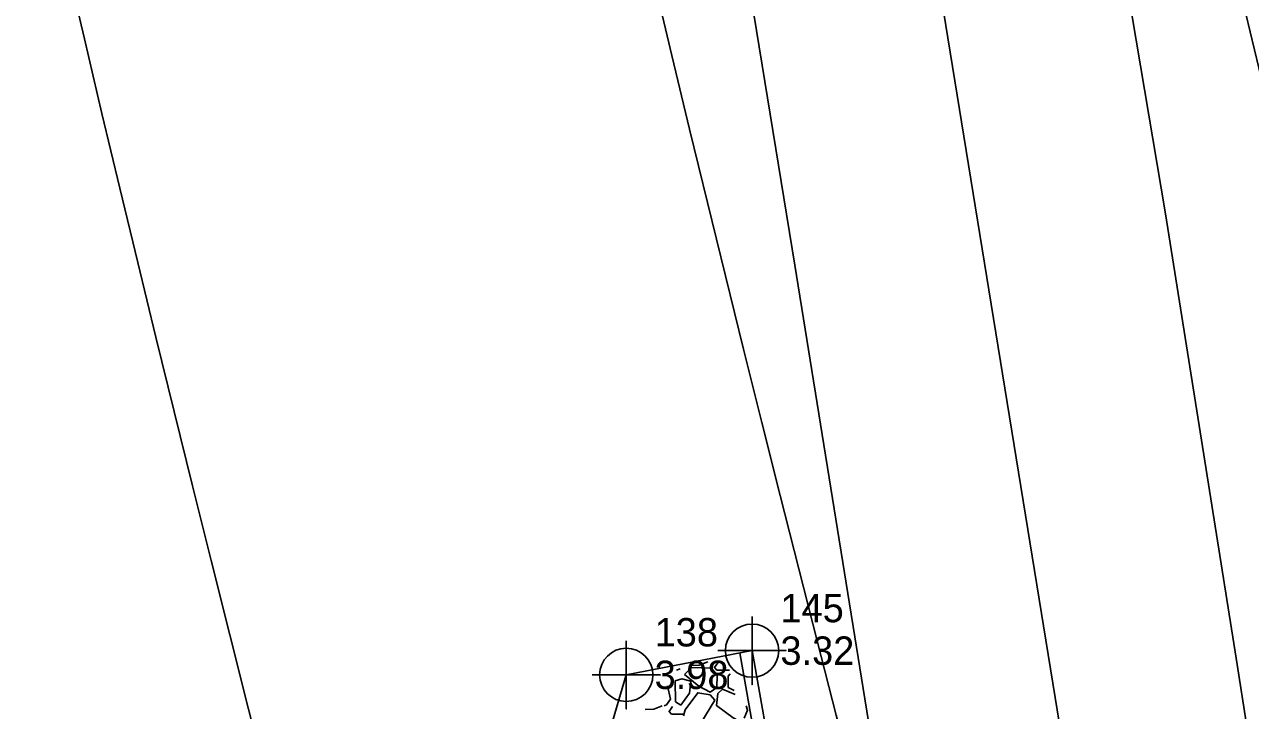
# Model space of a CAD drawing. Extents: x 3040896 to 3051146, y 687568 to 732976.
# Drawn here: x 3043902.3 to 3044010.3, y 722125.5 to 722185.9 of the extents above; entities that cross this region are included whole.
import ezdxf

# ---------------------------------------------------------------- set-up
doc = ezdxf.new("R2010")
doc.units = 0
for name, color, linetype in [('Default', 7, 'Continuous'), ('Exist DTM Breakline Cogo Point CELL', 7, 'Continuous'), ('Exist Horizontal Alignment', 7, 'Continuous'), ('Exist Other Culture Area Outline', 7, 'Continuous'), ('Exist Other Culture Area Outline Cogo Elevation', 7, 'Continuous'), ('Exist Other Culture Area Outline Cogo Number', 7, 'Continuous'), ('Exist Other Culture Area Outline Cogo Point CELL', 7, 'Continuous'), ('Exist Right of Way Line', 7, 'Continuous'), ('Exist Structure Major Bridge WW', 7, 'Continuous'), ('Exist Structure Major Bridge WW Cogo Elevation', 7, 'Continuous'), ('Exist Structure Major Bridge WW Cogo Number', 7, 'Continuous'), ('Exist Structure Major Bridge WW Cogo Point CELL', 7, 'Continuous'), ('Exist Structure Major Deck Tunnel Box Culvert', 7, 'Continuous')]:
    doc.layers.add(name, color=color, linetype=linetype)

# ---------------------------------------------------------------- blocks, each defined once
blk = doc.blocks.new('EXIST DTM BREAKLINE COGO POINT')
at = {"layer": 'Exist DTM Breakline Cogo Point CELL'}
blk.add_lwpolyline([(0, 0.06), (0, -0.06), (0, 0), (0.06, 0), (-0.06, 0)], dxfattribs=at)
blk.add_circle((0, 0), 0.0469, dxfattribs=at)

msp = doc.modelspace()

# ---------------------------------------------------------------- linework, layer by layer
at = {"layer": 'Default'}
for p, q in [((3043961.73, 722129.53), (3043960.99, 722129.49)), ((3043962.48, 722129.83), (3043961.73, 722129.53)), ((3043960.06, 722129.21), (3043959.73, 722129.08)), ((3043960.43, 722128.71), (3043961.06, 722129.33)), ((3043961.06, 722129.33), (3043962.81, 722129.26)), ((3043959.2, 722126.54), (3043958.93, 722127.7)), ((3043959.65, 722126.3), (3043959.63, 722128.15)), ((3043964.81, 722127.3), (3043964.29, 722127.56)), ((3043960.13, 722126), (3043959.65, 722126.3)), ((3043957.73, 722125.67), (3043956.98, 722125.62)), ((3043958.48, 722125.96), (3043957.73, 722125.67))]:
    msp.add_line(p, q, dxfattribs=at)
for points in [[(3043960.99, 722129.49), (3043960.98, 722129.49)], [(3043963.38, 722129.75), (3043963.08, 722129.32), (3043963.3, 722129.1), (3043964.39, 722129.09)], [(3043959.63, 722128.15), (3043960.21, 722128.32), (3043961, 722128.13)], [(3043962.81, 722129.26), (3043963.33, 722128.64), (3043963.3, 722127.56), (3043962.71, 722127.16), (3043961.7, 722127.69), (3043960.43, 722128.71)], [(3043964.29, 722127.56), (3043964.3, 722128.56), (3043964.47, 722128.77)], [(3043961, 722128.13), (3043960.88, 722127.08), (3043960.13, 722126)], [(3043965.44, 722124.5), (3043964.73, 722124.91), (3043963.26, 722125.97), (3043963.38, 722127.05), (3043963.8, 722127.42), (3043964.89, 722126.96)], [(3043959.2, 722126.54), (3043958.84, 722126.04), (3043958.64, 722125.95)], [(3043960.34, 722125.08), (3043960.49, 722125.61), (3043961.61, 722127.11), (3043962.69, 722126.92), (3043963.1, 722126.45), (3043961.87, 722124.43), (3043960.94, 722124.23), (3043960.5, 722124.38)], [(3043956.98, 722125.62), (3043956.98, 722125.63)], [(3043959.38, 722125.89), (3043959.08, 722125.45), (3043959.3, 722125.23), (3043960.39, 722125.22)], [(3043965.87, 722125.95), (3043966, 722125.58), (3043965.69, 722124.86)]]:
    msp.add_lwpolyline(points, dxfattribs=at)
at = {"layer": 'Exist Horizontal Alignment'}
msp.add_line((3044001.03, 722077.81), (3043892.7, 722744.13), dxfattribs=at)
msp.add_arc((3047143.48, 722946.48), 3274.36, 179.82749, 209.6925, dxfattribs=at)
at = {"layer": 'Exist Other Culture Area Outline'}
for points in [[(3043955.31, 722128.68), (3043966.39, 722130.81)], [(3043955.31, 722128.68), (3043949.7, 722109.54), (3043952.04, 722056.29), (3043970.95, 721971.86), (3043989.55, 721913.27)]]:
    msp.add_lwpolyline(points, dxfattribs=at)
at = {"layer": 'Exist Right of Way Line'}
for radius in [3324.36, 3224.36]:
    msp.add_arc((3047143.48, 722946.48), radius, 179.82749, 209.6925, dxfattribs=at)
at = {"layer": 'Exist Structure Major Bridge WW'}
for points in [[(3044008.29, 721920.65), (3043988.99, 721996.24), (3043965.31, 722130.62)], [(3044009.35, 721920.92), (3043990.06, 721996.47), (3043966.39, 722130.81)]]:
    msp.add_lwpolyline(points, dxfattribs=at)
at = {"layer": 'Exist Structure Major Deck Tunnel Box Culvert'}
for points in [[(3044016.01, 722085.48), (3044009.02, 722130.14), (3044002.81, 722169.27), (3043997.27, 722201.95), (3043990.84, 722242.21), (3043979.79, 722310.77)], [(3043983.78, 722080.2), (3043976.94, 722122.76), (3043970.15, 722164.74), (3043964.13, 722201.6), (3043958.3, 722238.54), (3043949.95, 722290.43)]]:
    msp.add_lwpolyline(points, dxfattribs=at)

# ---------------------------------------------------------------- block references
at = {"layer": 'Exist Other Culture Area Outline Cogo Point CELL', "xscale": 50, "yscale": 50}
msp.add_blockref('EXIST DTM BREAKLINE COGO POINT', (3043955.31, 722128.68), dxfattribs=at)
at = {"layer": 'Exist Structure Major Bridge WW Cogo Point CELL', "xscale": 50, "yscale": 50}
msp.add_blockref('EXIST DTM BREAKLINE COGO POINT', (3043966.39, 722130.81), dxfattribs=at)

# ---------------------------------------------------------------- texts
at = {"layer": 'Exist Other Culture Area Outline Cogo Elevation'}
msp.add_text('3.98', height=2.5, dxfattribs=at).set_placement((3043957.81, 722127.43))
at = {"layer": 'Exist Other Culture Area Outline Cogo Number'}
msp.add_text('138', height=2.5, dxfattribs=at).set_placement((3043957.81, 722131.18))
at = {"layer": 'Exist Structure Major Bridge WW Cogo Elevation'}
msp.add_text('3.32', height=2.5, dxfattribs=at).set_placement((3043968.89, 722129.56))
at = {"layer": 'Exist Structure Major Bridge WW Cogo Number'}
msp.add_text('145', height=2.5, dxfattribs=at).set_placement((3043968.89, 722133.31))

doc.saveas('drawing.dxf')
